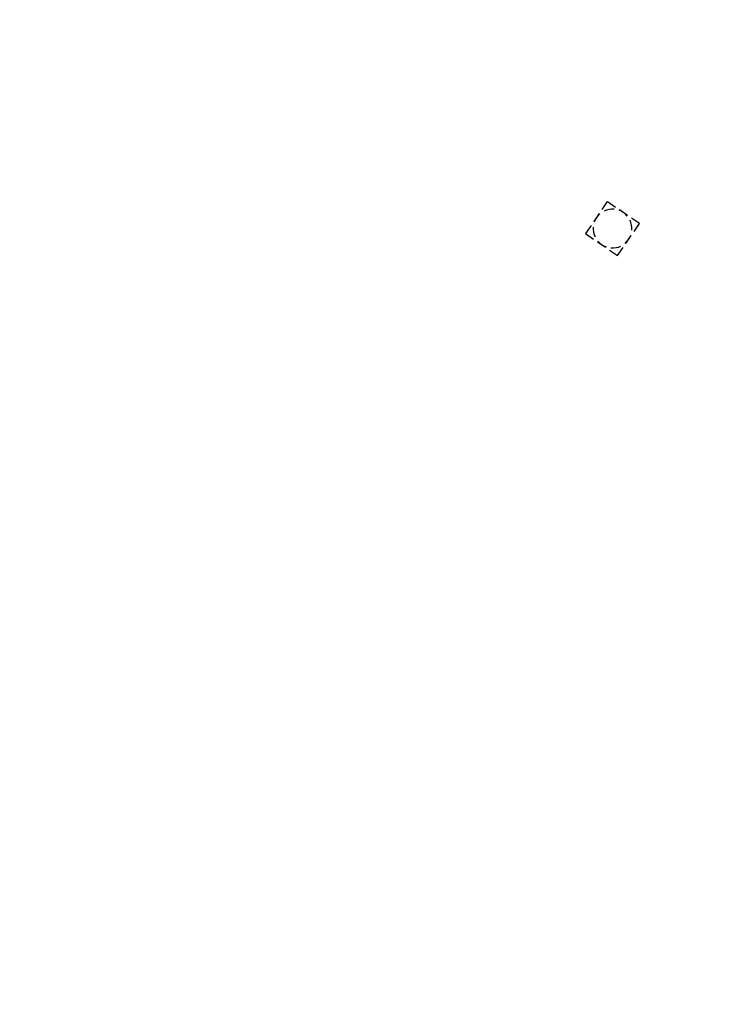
# Model space of a CAD drawing. Header units: metres. Extents: x 92403 to 95147, y 464428 to 465602.
# Tile 383 of 568: x 93193 to 93204, y 464955 to 464970. Entities that reach past the tile are written whole.
import ezdxf

# ---------------------------------------------------------------- set-up
doc = ezdxf.new("R2010")
doc.units = ezdxf.units.M
doc.linetypes.add('DASHED', pattern=[0.75, 0.5, -0.25])
doc.linetypes.add('VH-TROTTOIRBAND', pattern=[15, 5, -2, 2, -2, 2, -2])
doc.layers.get('0').update_dxf_attribs({"linetype": 'CONTINUOUS'})
for name, color, linetype, lineweight in [('N-RO-VW-MARKERING-G', 7, 'CONTINUOUS', 9), ('N-WE-RI-PUT-OPHOOGTEBRENGEN-S', 7, 'CONTINUOUS', 25), ('N-WE-VH-KANTOPSLUITING_TROTTOIRBAND-G', 7, 'VH-TROTTOIRBAND', 35), ('N-WE-VH-KANTOPSLUITING_VOORKANTBAND-G', 50, 'CONTINUOUS', 35)]:
    doc.layers.add(name, color=color, linetype=linetype, lineweight=lineweight)

# ---------------------------------------------------------------- blocks, each defined once
blk = doc.blocks.new('SRI-PUT_OPHOOGTEBRENGEN-SO')
at = {"lineweight": -3}
for points in [[(-1.01, 1.99), (-2.01, 1.99), (-2.01, 0.99)], [(0.49, 1.99), (-0.51, 1.99)], [(1.99, 0.99), (1.99, 1.99), (0.99, 1.99)], [(-2.01, 0.49), (-2.01, -0.51)], [(1.99, -0.51), (1.99, 0.49)], [(0.99, -2.01), (1.99, -2.01), (1.99, -1.01)], [(-0.51, -2.01), (0.49, -2.01)]]:
    blk.add_lwpolyline(points, dxfattribs=at)
blk.add_lwpolyline([(-1.01, -2.01), (-2.01, -2.01), (-2.01, -1.01)])
for start, end in [(120.0024, 150.0024), (74.9976, 104.9976), (29.9976, 59.9976), (165.0024, 195.0024), (344.9976, 14.9976), (210.0024, 240.0024), (299.9976, 329.9976), (255.0024, 285.0024)]:
    blk.add_arc((-0.01, -0.01), 2, start, end, dxfattribs=at)

msp = doc.modelspace()

# ---------------------------------------------------------------- linework, layer by layer
at = {"layer": 'N-RO-VW-MARKERING-G', "linetype": 'DASHED', "ltscale": 5, "flags": 128}
msp.add_lwpolyline([(93199.800356, 464986.203346, -0.004422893), (93193.881601, 464978.359594, -0.002753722), (93181.949016, 464962.983304, -0.000836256), (93181.348489, 464962.21383)], format="xyb", dxfattribs=at)
at = {"layer": 'N-WE-VH-KANTOPSLUITING_TROTTOIRBAND-G', "lineweight": 15, "flags": 128}
msp.add_lwpolyline([(93065.866714, 464844.698776), (93063.678306, 464849.205677, -0.39791827), (93064.442611, 464851.630142), (93067.389663, 464853.270833), (93074.325807, 464856.972774), (93084.707572, 464862.758674, -0.079386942), (93086.145246, 464863.283465), (93087.543321, 464863.554602, 0.118234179), (93091.898811, 464865.409775), (93094.714806, 464867.523464), (93097.756324, 464872.924978), (93100.503907, 464875.160514, -0.411928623), (93100.924464, 464875.118957), (93101.718716, 464874.158203, 0.414479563), (93102.352582, 464874.098357, 0.0072625), (93109.663578, 464880.334742, -0.000462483), (93112.524799, 464883.04124), (93113.253165, 464883.728839, 0.414036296), (93113.271667, 464884.364773), (93112.414229, 464885.274151, -0.414254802), (93112.426726, 464885.698261, -0.001111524), (93119.335596, 464892.181745), (93127.026655, 464899.851885, -0.414213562), (93127.450919, 464899.851307), (93128.333598, 464898.966221, 0.414213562), (93128.969994, 464898.965354), (93129.069115, 464899.064206), (93139.510609, 464909.724335, 0.002257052), (93145.968021, 464916.578031, 0.000004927), (93145.982049, 464916.593056, 0.001196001), (93149.378579, 464920.248422, 0.414297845), (93149.35362, 464920.88442), (93148.435769, 464921.732706, -0.421951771), (93148.425394, 464922.163003, 0.002336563), (93151.744568, 464925.940308, 0.001658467), (93154.078992, 464928.640143, 0.000358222), (93154.079131, 464928.640306, -0.414407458), (93154.502436, 464928.672913), (93155.451359, 464927.859288, 0.414376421), (93156.086051, 464927.908186, 0.002261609), (93159.247013, 464931.632903, 0.007728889), (93177.269848, 464953.751082, 0.000867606), (93177.922232, 464954.535338, 0.414512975), (93177.862606, 464955.169261), (93176.899547, 464955.9659, -0.414819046), (93176.859784, 464956.389046, 0.005911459), (93181.188285, 464961.766544, 0.000890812), (93181.188615, 464961.766964, -0.415253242), (93181.61021, 464961.818344), (93182.594301, 464961.047669, 0.414512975), (93183.226326, 464961.124865, 0.000576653), (93183.643211, 464961.659587, 0.002753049), (93195.586409, 464977.049583, 0.004154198), (93201.190199, 464984.46811, 0.414370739), (93201.096935, 464985.097808), (93200.092955, 464985.842337, -0.414413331), (93200.030766, 464986.262423, 0.002644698), (93203.514938, 464991.021117, -0.408456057), (93203.930314, 464991.084311), (93204.935088, 464990.345828, 0.416684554), (93205.56642, 464990.444991, 0.002514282), (93208.837619, 464995.023622, -0.001300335), (93227.245239, 465021.991969, 0.000224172), (93227.918828, 465022.983687, 0.414279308), (93227.799051, 465023.608783), (93226.763811, 465024.310915, -0.413615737), (93226.683579, 465024.727082), (93229.482272, 465028.871729)], format="xyb", dxfattribs=at)
at = {"layer": 'N-WE-VH-KANTOPSLUITING_VOORKANTBAND-G', "linetype": 'Continuous', "lineweight": 15, "flags": 128}
msp.add_lwpolyline([(93155.972124, 464928.005759, 0.002261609), (93159.132208, 464931.729442, 0.007729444), (93177.153383, 464953.845635, 0.00086935), (93177.806748, 464954.631064, 0.414512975), (93177.766998, 464955.05368), (93176.803939, 464955.850319, -0.414643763), (93176.744195, 464956.484645, 0.005911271), (93181.070333, 464961.859211, -0.415170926), (93181.702776, 464961.936376), (93182.686786, 464961.165765, 0.414512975), (93183.108136, 464961.217228, 0.000576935), (93183.525012, 464961.751939, 0.002753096), (93195.467402, 464977.140891, 0.004154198), (93201.069762, 464984.557524, 0.414370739), (93201.007585, 464984.977323), (93200.003606, 464985.721852, -0.414333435), (93199.910268, 464986.351756, 0.002645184), (93203.394138, 464991.110048, -0.409891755), (93204.018646, 464991.205546)], format="xyb", dxfattribs=at)

# ---------------------------------------------------------------- block references
at = {"layer": 'N-WE-RI-PUT-OPHOOGTEBRENGEN-S', "xscale": 0.15, "yscale": 0.15, "zscale": 0.15, "rotation": 235.4252793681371}
msp.add_blockref('SRI-PUT_OPHOOGTEBRENGEN-SO', (93201.910537, 464967.111149), dxfattribs=at)

doc.saveas('drawing.dxf')
